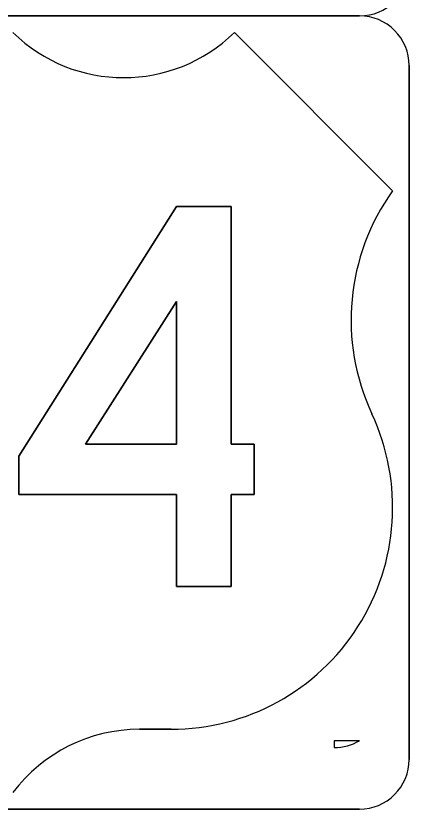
# Model space of a CAD drawing. Extents: x 10133 to 81668, y 5524 to 11018.
# Drawn here: x 25000.3 to 25050, y 8876.4 to 8976.4 of the extents above; entities that cross this region are included whole.
import ezdxf

# ---------------------------------------------------------------- set-up
doc = ezdxf.new("R2010")
doc.units = 0
for name, color, linetype in [('DisAdjoinersText', 7, 'Continuous'), ('DisPlatData', 7, 'Continuous'), ('DisPropROW', 7, 'Continuous')]:
    doc.layers.add(name, color=color, linetype=linetype)

msp = doc.modelspace()

# ---------------------------------------------------------------- linework, layer by layer
at = {"layer": 'DisAdjoinersText'}
msp.add_line((24956.228, 8976.435), (25043.728, 8976.435), dxfattribs=at)
msp.add_arc((25043.728, 8982.685), 6.25, 270.00006, 0.00027, dxfattribs=at)
at = {"layer": 'DisPlatData'}
for p, q in [((25043.728, 8976.435), (24956.228, 8976.435)), ((25043.728, 8976.435), (24956.228, 8976.435)), ((24956.228, 8976.435), (25043.728, 8976.435)), ((24956.228, 8976.435), (25043.728, 8976.435)), ((25043.728, 8976.435), (25043.728, 8976.435)), ((25043.728, 8976.435), (25043.728, 8976.435)), ((25027.929, 8974.352), (25047.894, 8954.386)), ((25047.894, 8954.386), (25027.929, 8974.352)), ((25049.978, 8882.686), (25049.978, 8970.185)), ((25049.978, 8882.686), (25049.978, 8970.185)), ((25049.978, 8970.185), (25049.978, 8970.185)), ((25049.978, 8970.185), (25049.978, 8882.686)), ((25049.978, 8970.185), (25049.978, 8970.185)), ((25049.978, 8970.185), (25049.978, 8882.686)), ((25019.945, 8886.505), (25015.949, 8886.505)), ((25015.949, 8886.505), (25019.945, 8886.505)), ((25049.978, 8882.686), (25049.978, 8882.686)), ((25049.978, 8882.686), (25049.978, 8882.686)), ((24956.228, 8876.436), (25043.728, 8876.436)), ((24956.228, 8876.436), (25043.728, 8876.436)), ((25043.728, 8876.436), (24956.228, 8876.436)), ((25043.728, 8876.436), (24956.228, 8876.436)), ((25043.728, 8876.436), (25043.728, 8876.436)), ((25043.728, 8876.436), (25043.728, 8876.436))]:
    msp.add_line(p, q, dxfattribs=at)
for points in [[(25027.532, 8952.396), (25020.632, 8952.396), (25000.703, 8920.922), (25000.703, 8916.084), (25020.632, 8916.084), (25020.632, 8904.491), (25027.532, 8904.491), (25027.532, 8916.084), (25030.407, 8916.084), (25030.407, 8922.455), (25027.532, 8922.455), (25027.532, 8952.396)], [(25027.532, 8922.455), (25030.407, 8922.455), (25030.407, 8916.084), (25027.532, 8916.084), (25027.532, 8904.491), (25020.632, 8904.491), (25020.632, 8916.084), (25000.703, 8916.084), (25000.703, 8920.922), (25020.632, 8952.396), (25027.532, 8952.396), (25027.532, 8922.455)], [(25020.632, 8922.455), (25009.132, 8922.455), (25020.632, 8940.42), (25020.632, 8922.455)], [(25009.132, 8922.455), (25020.632, 8922.455), (25020.632, 8940.42), (25009.132, 8922.455)], [(25045.273, 8926.273), (25045.275, 8926.274)], [(25045.275, 8926.274), (25045.273, 8926.273)]]:
    msp.add_lwpolyline(points, dxfattribs=at)
for centre, radius, start, end in [((25043.728, 8970.185), 6.25, 0, 90.00021), ((25043.728, 8970.185), 6.25, 0, 90.00021), ((25043.728, 8970.185), 6.25, 0, 90.00021), ((25043.728, 8970.185), 6.25, 0, 90.00021), ((25013.953, 8988.61), 19.965, 225.57583, 314.42721), ((25013.953, 8988.61), 19.965, 225.57583, 314.42721), ((25070.603, 8938.09), 27.951, 144.33724, 205.01003), ((25070.603, 8938.09), 27.951, 144.33724, 205.01003), ((25019.945, 8914.456), 27.951, 270.00006, 25.01045), ((25019.945, 8914.456), 27.951, 270.00006, 25.01045), ((25015.949, 8866.54), 19.965, 90.00021, 143.12341), ((25015.949, 8866.54), 19.965, 90.00021, 143.12341), ((25043.728, 8882.686), 6.25, 270.00006, 0.00027), ((25043.728, 8882.686), 6.25, 270.00006, 0.00027), ((25043.728, 8882.686), 6.25, 270.00006, 0.00027), ((25043.728, 8882.686), 6.25, 270.00006, 0.00027)]:
    msp.add_arc(centre, radius, start, end, dxfattribs=at)
at = {"layer": 'DisPropROW'}
for p, q in [((25043.71, 8885.062), (25040.53, 8885.062)), ((25040.53, 8885.062), (25040.53, 8884.193))]:
    msp.add_line(p, q, dxfattribs=at)
msp.add_arc((25040.53, 8890.443), 6.25, 270.00006, 300.58164, dxfattribs=at)

doc.saveas('drawing.dxf')
